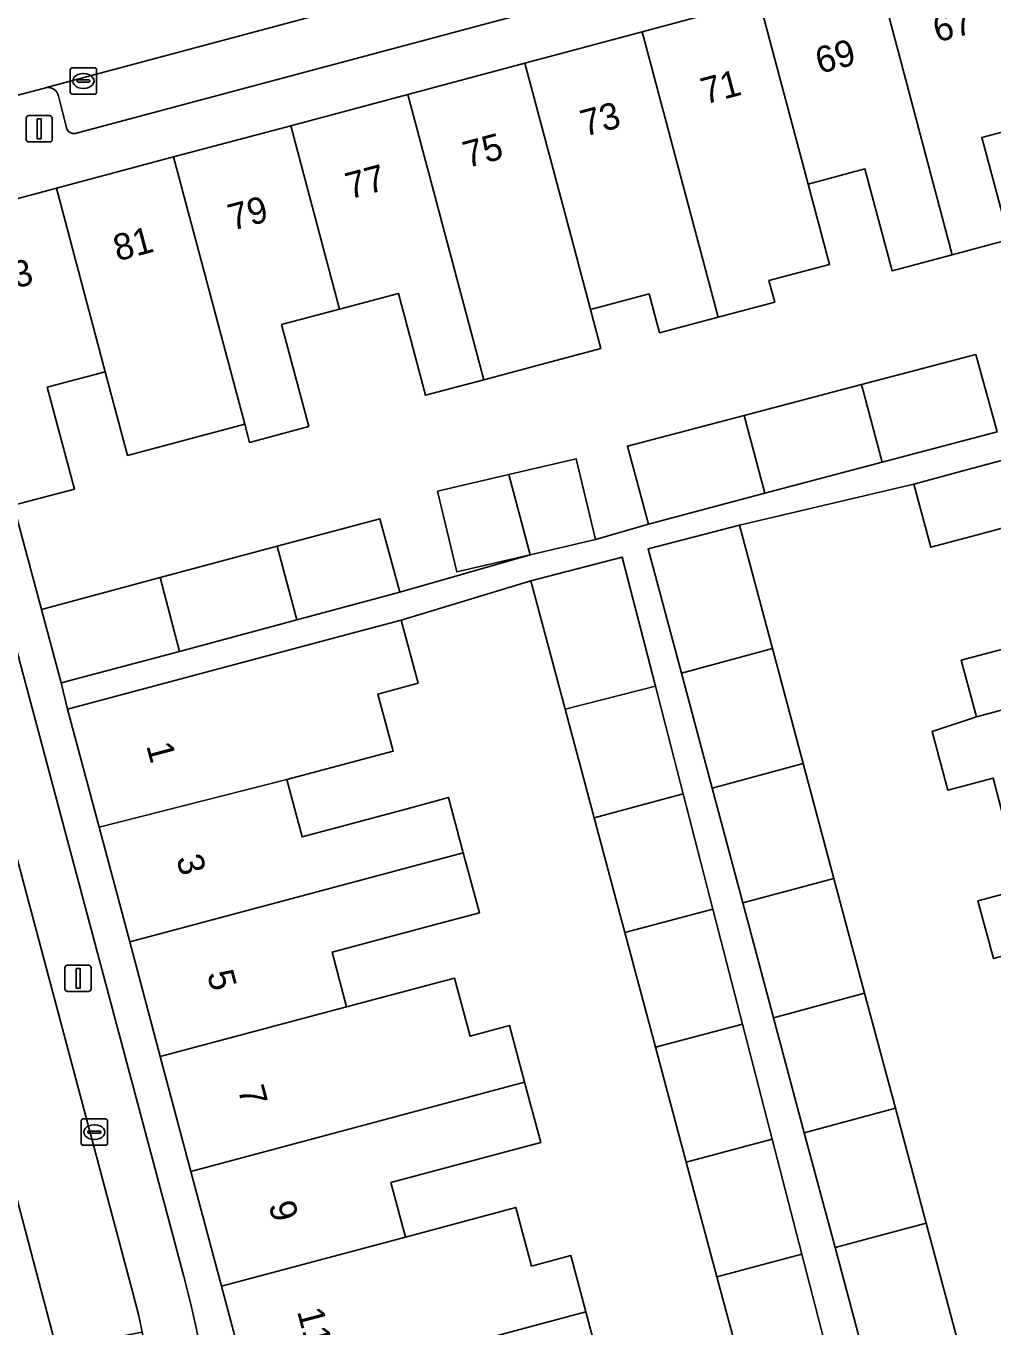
# Model space of a CAD drawing. Extents: x 162542 to 163147, y 380779 to 381521.
# Drawn here: x 162870.48 to 162907.17, y 381034.74 to 381084.07 of the extents above; entities that cross this region are included whole.
import ezdxf

# ---------------------------------------------------------------- set-up
doc = ezdxf.new("R2010")
doc.units = 0
for name, color, linetype in [('IMGEO_Erf', 7, 'Continuous'), ('IMGEO_Kolk', 7, 'Continuous'), ('IMGEO_Lichtmast', 7, 'Continuous'), ('IMGEO_Pand', 7, 'Continuous'), ('IMGEO_Pand_nummerreeks', 7, 'Continuous'), ('IMGEO_Parkeervlak_open', 7, 'Continuous'), ('IMGEO_Rijbaan_lokaal_open', 7, 'Continuous'), ('IMGEO_Voetpad_open', 7, 'Continuous')]:
    doc.layers.add(name, color=color, linetype=linetype)

msp = doc.modelspace()

# ---------------------------------------------------------------- linework, layer by layer
at = {"layer": 'IMGEO_Erf'}
for points in [[(162909.038, 381080.452), (162906.743, 381079.84), (162907.774, 381075.975), (162905.623, 381075.401), (162903.34, 381074.792), (162902.309, 381078.657), (162900.149, 381078.081), (162900.96, 381075.034), (162898.667, 381074.424), (162898.886, 381073.604), (162896.734, 381073.03), (162894.509, 381072.436), (162894.115, 381073.915), (162891.896, 381073.323), (162892.29, 381071.843), (162890.064, 381071.25), (162887.844, 381070.658), (162885.639, 381070.069), (162884.608, 381073.934), (162882.37, 381073.337), (162880.173, 381072.75), (162881.204, 381068.885), (162878.956, 381068.285), (162878.773, 381068.973), (162874.33, 381067.787), (162873.482, 381070.965), (162871.284, 381070.379), (162872.315, 381066.514), (162871.597, 381066.323), (162870, 381065.898), (162871.058, 381061.946), (162875.562, 381063.153), (162880.006, 381064.343), (162883.907, 381065.388), (162884.654, 381062.601), (162889.611, 381064.019), (162886.824, 381063.368), (162886.09, 381066.433), (162888.8, 381067.066), (162891.355, 381067.662), (162892.089, 381064.597), (162894.093, 381065.187), (162893.295, 381068.138), (162897.726, 381069.303), (162902.174, 381070.473), (162906.521, 381071.616), (162907.32, 381068.682)], [(162910.541, 381065.848), (162906.583, 381064.783), (162904.811, 381064.306), (162904.168, 381066.704), (162897.552, 381065.144), (162898.804, 381060.461), (162899.968, 381056.105), (162901.132, 381051.748), (162902.297, 381047.391), (162903.461, 381043.034), (162904.625, 381038.677), (162905.789, 381034.321)], [(162897.859, 381032.286), (162896.694, 381036.638), (162895.528, 381040.992), (162894.363, 381045.344), (162893.198, 381049.694), (162892.032, 381054.049), (162890.93, 381058.165), (162889.626, 381063.033), (162884.713, 381061.545), (162885.353, 381059.148), (162883.828, 381058.741), (162884.381, 381056.669), (162884.407, 381056.572), (162880.376, 381055.497), (162880.954, 381053.33), (162884.793, 381054.354), (162886.511, 381054.812), (162887.069, 381052.723), (162887.678, 381050.446), (162885.958, 381049.987), (162882.087, 381048.954), (162882.642, 381046.876), (162886.74, 381047.97), (162887.328, 381045.769), (162888.821, 381046.167), (162889.395, 381044.017), (162890.006, 381041.734), (162888.254, 381041.266), (162884.324, 381040.217), (162884.877, 381038.146), (162889.066, 381039.265), (162889.659, 381037.048), (162891.151, 381037.446), (162891.722, 381035.31), (162892.33, 381033.032)], [(162907.172, 381055.553), (162905.457, 381055.091), (162904.854, 381057.317), (162906.535, 381057.873), (162905.96, 381060.019), (162907.728, 381060.495)], [(162907.188, 381048.708), (162906.595, 381050.896), (162908.502, 381051.409)]]:
    msp.add_lwpolyline(points, dxfattribs=at)
at = {"layer": 'IMGEO_Kolk'}
for p, q in [((162872.229, 381082.488), (162873.081, 381082.488)), ((162872.154, 381081.562), (162872.154, 381082.414)), ((162872.413, 381081.982), (162872.413, 381081.994)), ((162872.456, 381082.031), (162872.854, 381082.031)), ((162872.642, 381082.268), (162872.667, 381082.268)), ((162872.897, 381081.994), (162872.897, 381081.982)), ((162873.155, 381082.414), (162873.155, 381081.562)), ((162873.081, 381081.488), (162872.229, 381081.488)), ((162872.851, 381081.945), (162872.453, 381081.945)), ((162872.665, 381081.708), (162872.64, 381081.708)), ((162872.568, 381041.699), (162872.568, 381042.551)), ((162872.643, 381042.625), (162873.495, 381042.625)), ((162873.569, 381042.551), (162873.569, 381041.699)), ((162872.827, 381042.119), (162872.827, 381042.131)), ((162873.265, 381042.082), (162872.867, 381042.082)), ((162872.87, 381042.168), (162873.268, 381042.168)), ((162873.056, 381042.405), (162873.081, 381042.405)), ((162873.311, 381042.131), (162873.311, 381042.119)), ((162873.495, 381041.625), (162872.643, 381041.625)), ((162873.079, 381041.845), (162873.054, 381041.845))]:
    msp.add_line(p, q, dxfattribs=at)
for points in [[(162872.229, 381082.488), (162873.081, 381082.488)], [(162872.154, 381081.562), (162872.154, 381082.414)], [(162873.155, 381082.414), (162873.155, 381081.562)], [(162873.081, 381081.488), (162872.229, 381081.488)], [(162872.568, 381041.699), (162872.568, 381042.551)], [(162872.643, 381042.625), (162873.495, 381042.625)], [(162873.569, 381042.551), (162873.569, 381041.699)], [(162873.495, 381041.625), (162872.643, 381041.625)]]:
    msp.add_lwpolyline(points, dxfattribs=at)
for centre, radius, start, end in [((162872.231, 381082.412), 0.0765, 91.552, 178.448), ((162872.231, 381082.412), 0.0765, 91.552, 178.448), ((162873.079, 381082.412), 0.0765, 1.552, 88.448), ((162873.079, 381082.412), 0.0765, 1.552, 88.448), ((162872.453, 381081.991), 0.0403, 85.8775, 175.7526), ((162872.45, 381081.981), 0.0366, 178.938, 274.7102), ((162872.854, 381081.988), 0.043, 264.8664, 352.4533), ((162872.858, 381081.993), 0.0386, 1.7309, 96.639), ((162872.231, 381081.564), 0.0765, 181.552, 268.448), ((162872.231, 381081.564), 0.0765, 181.552, 268.448), ((162873.079, 381081.564), 0.0765, 271.552, 358.448), ((162873.079, 381081.564), 0.0765, 271.552, 358.448), ((162872.645, 381042.549), 0.0765, 91.552, 178.448), ((162872.645, 381042.549), 0.0765, 91.552, 178.448), ((162873.493, 381042.549), 0.0765, 1.552, 88.448), ((162873.493, 381042.549), 0.0765, 1.552, 88.448), ((162872.867, 381042.128), 0.0403, 85.8775, 175.7526), ((162872.864, 381042.118), 0.0366, 178.938, 274.7102), ((162873.268, 381042.125), 0.043, 264.8664, 352.4533), ((162873.272, 381042.13), 0.0386, 1.7309, 96.639), ((162872.645, 381041.701), 0.0765, 181.552, 268.448), ((162872.645, 381041.701), 0.0765, 181.552, 268.448), ((162873.493, 381041.701), 0.0765, 271.552, 358.448), ((162873.493, 381041.701), 0.0765, 271.552, 358.448)]:
    msp.add_arc(centre, radius, start, end, dxfattribs=at)
for centre, major_axis, ratio, start_param, end_param in [((162872.641, 381081.988), (-0.387, 0.002), 0.722429, 4.712389, 7.853982), ((162872.666, 381081.988), (-0.39, 0.002), 0.717154, 1.570796, 4.712389), ((162873.055, 381042.125), (-0.387, 0.002), 0.722429, 4.712389, 7.853982), ((162873.08, 381042.125), (-0.39, 0.002), 0.717154, 1.570796, 4.712389)]:
    msp.add_ellipse(centre, major_axis=major_axis, ratio=ratio, start_param=start_param, end_param=end_param, dxfattribs=at)
at = {"layer": 'IMGEO_Lichtmast'}
for p, q in [((162870.481, 381079.775), (162870.481, 381080.575)), ((162870.481, 381080.575), (162870.481, 381079.775)), ((162870.581, 381080.675), (162871.371, 381080.675)), ((162871.371, 381080.675), (162870.581, 381080.675)), ((162871.471, 381080.575), (162871.471, 381079.775)), ((162871.471, 381079.775), (162871.471, 381080.575)), ((162871.371, 381079.675), (162870.581, 381079.675)), ((162870.581, 381079.675), (162871.371, 381079.675)), ((162872.055, 381048.458), (162872.845, 381048.458)), ((162872.845, 381048.458), (162872.055, 381048.458)), ((162871.955, 381047.558), (162871.955, 381048.358)), ((162871.955, 381048.358), (162871.955, 381047.558)), ((162872.945, 381048.358), (162872.945, 381047.558)), ((162872.945, 381047.558), (162872.945, 381048.358)), ((162872.845, 381047.458), (162872.055, 381047.458)), ((162872.055, 381047.458), (162872.845, 381047.458))]:
    msp.add_line(p, q, dxfattribs=at)
for points in [[(162870.901, 381080.55), (162871.051, 381080.55), (162871.051, 381079.8), (162870.901, 381079.8), (162870.901, 381080.55)], [(162872.375, 381048.333), (162872.525, 381048.333), (162872.525, 381047.583), (162872.375, 381047.583), (162872.375, 381048.333)]]:
    msp.add_lwpolyline(points, dxfattribs=at)
for centre, start, end in [((162870.581, 381080.575), 90, 180), ((162870.581, 381080.575), 90, 180), ((162871.371, 381080.575), 0, 90), ((162871.371, 381080.575), 360, 90), ((162870.581, 381079.775), 180, 270), ((162870.581, 381079.775), 180, 270), ((162871.371, 381079.775), 270, 0), ((162871.371, 381079.775), 270, 0), ((162872.055, 381048.358), 90, 180), ((162872.055, 381048.358), 90, 180), ((162872.845, 381048.358), 0, 90), ((162872.845, 381048.358), 360, 90), ((162872.055, 381047.558), 180, 270), ((162872.055, 381047.558), 180, 270), ((162872.845, 381047.558), 270, 0), ((162872.845, 381047.558), 270, 0)]:
    msp.add_arc(centre, 0.1, start, end, dxfattribs=at)
at = {"layer": 'IMGEO_Pand'}
for points in [[(162909.038, 381080.452), (162907.185, 381087.409), (162902.741, 381086.224), (162905.623, 381075.401), (162907.774, 381075.975), (162906.743, 381079.84)], [(162898.297, 381085.038), (162900.149, 381078.081), (162902.309, 381078.657), (162903.34, 381074.792), (162905.623, 381075.401), (162902.741, 381086.224)], [(162898.297, 381085.038), (162893.852, 381083.852), (162896.734, 381073.03), (162898.886, 381073.604), (162898.667, 381074.424), (162900.96, 381075.034), (162900.149, 381078.081)], [(162893.852, 381083.852), (162889.408, 381082.666), (162891.26, 381075.709), (162891.896, 381073.323), (162894.115, 381073.915), (162894.509, 381072.436), (162896.734, 381073.03)], [(162889.408, 381082.666), (162884.963, 381081.48), (162887.844, 381070.658), (162890.064, 381071.25), (162892.29, 381071.843), (162891.896, 381073.323), (162891.26, 381075.709)], [(162887.844, 381070.658), (162884.963, 381081.48), (162880.519, 381080.294), (162882.37, 381073.337), (162884.608, 381073.934), (162885.639, 381070.069)], [(162880.519, 381080.294), (162876.074, 381079.108), (162878.773, 381068.973), (162878.956, 381068.285), (162881.204, 381068.885), (162880.173, 381072.75), (162882.37, 381073.337)], [(162876.074, 381079.108), (162871.63, 381077.922), (162873.482, 381070.965), (162874.33, 381067.787), (162878.773, 381068.973)], [(162871.63, 381077.922), (162867.103, 381076.714), (162870, 381065.898), (162871.597, 381066.323), (162872.315, 381066.514), (162871.284, 381070.379), (162873.482, 381070.965)], [(162902.958, 381067.529), (162907.32, 381068.682), (162906.521, 381071.616), (162902.174, 381070.473)], [(162902.958, 381067.529), (162902.174, 381070.473), (162897.726, 381069.303), (162898.512, 381066.355)], [(162911.099, 381063.772), (162917.847, 381065.589), (162916.644, 381070.061), (162911.816, 381068.762), (162905.938, 381067.18), (162904.168, 381066.704), (162904.811, 381064.306), (162906.583, 381064.783), (162910.541, 381065.848)], [(162898.512, 381066.355), (162897.726, 381069.303), (162893.295, 381068.138), (162894.093, 381065.187)], [(162889.611, 381064.019), (162892.089, 381064.597), (162891.355, 381067.662), (162888.8, 381067.066)], [(162889.611, 381064.019), (162888.8, 381067.066), (162886.09, 381066.433), (162886.824, 381063.368)], [(162880.006, 381064.343), (162880.748, 381061.554), (162884.654, 381062.601), (162883.907, 381065.388)], [(162906.535, 381057.873), (162919.019, 381061.234), (162917.847, 381065.589), (162911.099, 381063.772), (162911.694, 381061.562), (162907.728, 381060.495), (162905.96, 381060.019)], [(162898.804, 381060.461), (162897.552, 381065.144), (162894.08, 381064.245), (162895.343, 381059.529)], [(162880.006, 381064.343), (162875.562, 381063.153), (162876.306, 381060.358), (162880.748, 381061.554)], [(162890.93, 381058.165), (162894.361, 381059.033), (162893.099, 381063.932), (162889.626, 381063.033)], [(162875.562, 381063.153), (162871.058, 381061.946), (162871.805, 381059.159), (162876.306, 381060.358)], [(162880.376, 381055.497), (162884.407, 381056.572), (162884.381, 381056.669), (162883.828, 381058.741), (162885.353, 381059.148), (162884.713, 381061.545), (162882.987, 381061.084), (162876.887, 381059.456), (162872.056, 381058.167), (162873.249, 381053.695)], [(162907.702, 381053.516), (162908.93, 381053.847), (162918.76, 381056.494), (162917.66, 381060.581), (162919.091, 381060.966), (162919.019, 381061.234), (162906.535, 381057.873), (162904.854, 381057.317), (162905.457, 381055.091), (162907.172, 381055.553)], [(162896.509, 381055.174), (162899.968, 381056.105), (162898.804, 381060.461), (162895.343, 381059.529)], [(162892.032, 381054.049), (162895.413, 381054.951), (162894.361, 381059.033), (162890.93, 381058.165)], [(162909.513, 381051.681), (162908.502, 381051.409), (162906.595, 381050.896), (162907.188, 381048.708), (162919.932, 381052.138), (162918.76, 381056.494), (162908.93, 381053.847)], [(162896.509, 381055.174), (162897.675, 381050.817), (162901.132, 381051.748), (162899.968, 381056.105)], [(162874.41, 381049.342), (162887.069, 381052.723), (162886.511, 381054.812), (162884.793, 381054.354), (162880.954, 381053.33), (162880.376, 381055.497), (162873.249, 381053.695)], [(162893.198, 381049.694), (162896.537, 381050.586), (162895.413, 381054.951), (162892.032, 381054.049)], [(162874.41, 381049.342), (162875.571, 381044.988), (162882.642, 381046.876), (162882.087, 381048.954), (162885.958, 381049.987), (162887.678, 381050.446), (162887.069, 381052.723)], [(162898.842, 381046.462), (162902.297, 381047.391), (162901.132, 381051.748), (162897.675, 381050.817)], [(162893.198, 381049.694), (162894.363, 381045.344), (162897.661, 381046.225), (162896.537, 381050.586)], [(162882.642, 381046.876), (162875.571, 381044.988), (162876.732, 381040.635), (162889.395, 381044.017), (162888.821, 381046.167), (162887.328, 381045.769), (162886.74, 381047.97)], [(162898.842, 381046.462), (162900.008, 381042.105), (162903.461, 381043.034), (162902.297, 381047.391)], [(162895.528, 381040.992), (162898.785, 381041.862), (162897.661, 381046.225), (162894.363, 381045.344)], [(162889.395, 381044.017), (162876.732, 381040.635), (162877.894, 381036.28), (162884.877, 381038.146), (162884.324, 381040.217), (162888.254, 381041.266), (162890.006, 381041.734)], [(162901.175, 381037.748), (162904.625, 381038.677), (162903.461, 381043.034), (162900.008, 381042.105)], [(162896.694, 381036.638), (162899.91, 381037.497), (162898.785, 381041.862), (162895.528, 381040.992)], [(162879.055, 381031.927), (162891.722, 381035.31), (162891.151, 381037.446), (162889.659, 381037.048), (162889.066, 381039.265), (162884.877, 381038.146), (162877.894, 381036.28)], [(162902.341, 381033.393), (162905.789, 381034.321), (162904.625, 381038.677), (162901.175, 381037.748)], [(162896.694, 381036.638), (162897.859, 381032.286), (162901.034, 381033.134), (162899.91, 381037.497)], [(162879.055, 381031.927), (162880.217, 381027.572), (162887.223, 381029.444), (162886.669, 381031.521), (162890.568, 381032.562), (162892.33, 381033.032), (162891.722, 381035.31)]]:
    msp.add_lwpolyline(points, close=True, dxfattribs=at)
at = {"layer": 'IMGEO_Parkeervlak_open'}
for points in [[(162906.341, 381091.119), (162871.254, 381081.738)], [(162872.337, 381079.995), (162906.267, 381089.06)], [(162871.706, 381081.417), (162872.023, 381080.169)], [(162866.129, 381067.494), (162874.485, 381036.215), (162874.762, 381035.155), (162874.883, 381034.536), (162874.916, 381034.366), (162875.5, 381031.389), (162877.298, 381022.222), (162877.455, 381021.493), (162877.62, 381020.908), (162887.481, 380984.235), (162888.386, 380980.871), (162890.133, 380974.374), (162901.555, 380931.634), (162901.838, 380930.972), (162901.876, 380930.848), (162901.98, 380930.5), (162901.957, 380930.656)], [(162879.625, 381021.207), (162879.415, 381022.016), (162879.319, 381022.406), (162879.144, 381023.334), (162876.936, 381034.701), (162876.741, 381035.545), (162876.464, 381036.645), (162868.265, 381067.311)], [(162872.262, 381030.754), (162871.637, 381033.921), (162865.379, 381057.517)]]:
    msp.add_lwpolyline(points, dxfattribs=at)
for centre, radius, start, end in [((162871.316, 381081.347), 0.396, 10.1827, 99.0543), ((162872.306, 381080.309), 0.315, 206.2968, 275.718)]:
    msp.add_arc(centre, radius, start, end, dxfattribs=at)
at = {"layer": 'IMGEO_Rijbaan_lokaal_open'}
for points in [[(162906.341, 381091.119), (162906.488, 381091.158), (162906.998, 381091.296), (162905.759, 381095.626), (162875.371, 381087.503), (162868.302, 381085.609), (162869.48, 381081.274), (162871.174, 381081.717), (162871.254, 381081.738)], [(162866.129, 381067.494), (162865.157, 381071.634), (162861.83, 381070.69), (162861.841, 381070.65), (162863.464, 381064.612), (162863.489, 381064.521), (162863.824, 381063.336), (162865.102, 381058.472), (162865.379, 381057.517), (162871.637, 381033.921), (162874.883, 381034.536), (162874.762, 381035.155), (162874.485, 381036.215)]]:
    msp.add_lwpolyline(points, close=True, dxfattribs=at)
at = {"layer": 'IMGEO_Voetpad_open'}
for points in [[(162864.518, 381076.093), (162867.103, 381076.714), (162871.63, 381077.922), (162876.074, 381079.108), (162880.519, 381080.294), (162884.963, 381081.48), (162889.408, 381082.666), (162893.852, 381083.852), (162898.297, 381085.038), (162902.741, 381086.224), (162907.185, 381087.409), (162909.899, 381088.134), (162911.688, 381088.611), (162914.414, 381089.326)], [(162906.267, 381089.06), (162872.337, 381079.995)], [(162871.254, 381081.738), (162871.174, 381081.717), (162869.48, 381081.274), (162868.468, 381080.86)], [(162872.023, 381080.169), (162871.706, 381081.417)], [(162891.804, 380984.13), (162890.629, 380988.534), (162889.486, 380992.819), (162888.416, 380996.831), (162887.571, 381000), (162887.241, 381001.237), (162886.035, 381005.76), (162884.891, 381010.046), (162883.7, 381014.511), (162882.539, 381018.864), (162881.378, 381023.219), (162880.217, 381027.572), (162879.055, 381031.927), (162877.894, 381036.28), (162876.732, 381040.635), (162875.571, 381044.988), (162874.41, 381049.342), (162873.249, 381053.695), (162872.056, 381058.167), (162871.805, 381059.159), (162871.058, 381061.946), (162870, 381065.898), (162867.103, 381076.714), (162864.518, 381076.093)], [(162907.32, 381068.682), (162902.958, 381067.529), (162898.512, 381066.355), (162894.093, 381065.187), (162892.089, 381064.597), (162889.611, 381064.019), (162884.654, 381062.601), (162880.748, 381061.554), (162876.306, 381060.358), (162871.805, 381059.159), (162872.056, 381058.167), (162876.887, 381059.456), (162882.987, 381061.084), (162884.713, 381061.545), (162889.626, 381063.033), (162893.099, 381063.932), (162894.361, 381059.033), (162895.413, 381054.951), (162896.537, 381050.586), (162897.661, 381046.225), (162898.785, 381041.862), (162899.91, 381037.497), (162901.034, 381033.134)], [(162902.341, 381033.393), (162901.175, 381037.748), (162900.008, 381042.105), (162898.842, 381046.462), (162897.675, 381050.817), (162896.509, 381055.174), (162895.343, 381059.529), (162894.08, 381064.245), (162897.552, 381065.144), (162904.168, 381066.704), (162905.938, 381067.18), (162911.816, 381068.762)], [(162868.265, 381067.311), (162876.464, 381036.645), (162876.741, 381035.545), (162876.936, 381034.701), (162879.144, 381023.334), (162879.319, 381022.406), (162879.415, 381022.016), (162879.625, 381021.207), (162892.108, 380974.822), (162903.319, 380932.863)]]:
    msp.add_lwpolyline(points, dxfattribs=at)
for centre, radius, start, end in [((162871.316, 381081.347), 0.396, 10.1827, 99.0543), ((162872.306, 381080.309), 0.315, 206.2968, 275.718)]:
    msp.add_arc(centre, radius, start, end, dxfattribs=at)

# ---------------------------------------------------------------- texts
at = {"layer": 'IMGEO_Pand_nummerreeks'}
for s, rotation, p in [('67', 14.9406, (162905.047, 381083.444)), ('69', 14.9406, (162900.588, 381082.255)), ('71', 14.9406, (162896.24, 381081.094)), ('73', 14.9427, (162891.671, 381079.874)), ('75', 14.9427, (162887.213, 381078.685)), ('77', 14.9406, (162882.754, 381077.496)), ('79', 14.9427, (162878.296, 381076.305)), ('81', 14.9427, (162873.947, 381075.145)), ('83', 14.9427, (162869.379, 381073.926)), ('1', 284.9349, (162875.033, 381056.783)), ('3', 284.9349, (162876.171, 381052.514)), ('5', 284.9349, (162877.339, 381048.134)), ('7', 284.9349, (162878.507, 381043.755)), ('9', 284.9349, (162879.675, 381039.376)), ('11', 284.9349, (162880.755, 381035.332))]:
    msp.add_text(s, height=1, rotation=rotation, dxfattribs=at).set_placement(p)

doc.saveas('drawing.dxf')
